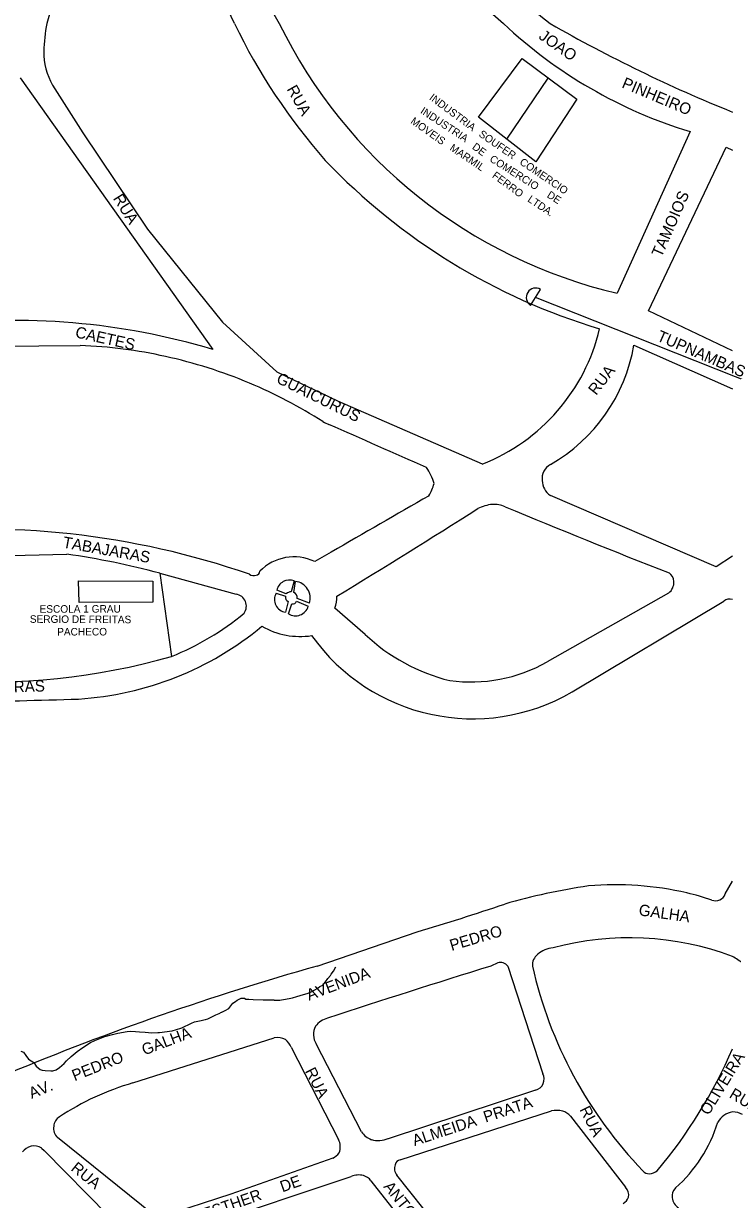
# Model space of a CAD drawing. Extents: x 325709 to 364434, y 7573432 to 7597073.
# Drawn here: x 334105 to 334481, y 7589878 to 7590502 of the extents above; entities that cross this region are included whole.
import ezdxf

# ---------------------------------------------------------------- set-up
doc = ezdxf.new("R2010")
doc.units = 0
for name, color, linetype in [('EDIFEXISTENT', 7, 'Continuous'), ('EDIFIDENTIF', 7, 'Continuous'), ('EDIFOBRAEXIS', 7, 'Continuous'), ('LOGRADOURO', 7, 'Continuous'), ('LOGRADOURO_TEXTO', 7, 'Continuous'), ('TUBO_PEAD_GN_63', 7, 'Continuous')]:
    doc.layers.add(name, color=color, linetype=linetype)

msp = doc.modelspace()

# ---------------------------------------------------------------- linework, layer by layer
at = {"layer": 'EDIFEXISTENT'}
for p, q in [((334346.62, 7590452.22), (334369.77, 7590483.39)), ((334383.42, 7590472.97), (334361.51, 7590440.6)), ((334134.91, 7590194.76), (334134.62, 7590206.35))]:
    msp.add_line(p, q, dxfattribs=at)
for points in [[(334369.77, 7590483.39), (334398.83, 7590461.79), (334377.14, 7590428.62), (334346.62, 7590452.22)], [(334134.62, 7590206.35), (334174.02, 7590206.16), (334173.91, 7590194.97), (334134.91, 7590194.76)]]:
    msp.add_lwpolyline(points, dxfattribs=at)
at = {"layer": 'EDIFOBRAEXIS'}
for p, q in [((334177.64, 7590210.3), (334218.13, 7590199.14)), ((334248.87, 7590206.25), (334247.36, 7590200.44)), ((334248.69, 7590200.01), (334249.59, 7590205.99)), ((334239.33, 7590199.67), (334244.39, 7590198.1)), ((334244.77, 7590199.42), (334239.73, 7590201.23)), ((334245.79, 7590195.33), (334244.32, 7590189.65)), ((334245.89, 7590188.74), (334247.69, 7590194)), ((334250.17, 7590195.47), (334256.42, 7590192.75)), ((334257.04, 7590194.41), (334250.45, 7590196.89))]:
    msp.add_line(p, q, dxfattribs=at)
msp.add_lwpolyline([(334103.98, 7589956.8), (334105.41, 7589956.2), (334106.57, 7589954.44), (334108.11, 7589952.56), (334110.79, 7589950.82), (334112.09, 7589948.81), (334114.13, 7589947.06), (334115.28, 7589946.7), (334116.8, 7589946.59), (334119.84, 7589946.38), (334120.98, 7589946.39), (334122.75, 7589946.92), (334124.5, 7589948.08), (334127.01, 7589950.26), (334128.13, 7589951.67), (334130.63, 7589953.98), (334133.77, 7589956.55), (334136.78, 7589958.74), (334140.93, 7589961.33), (334143.16, 7589962.35), (334148.48, 7589964.52), (334152.5, 7589965.68), (334155.46, 7589966.32), (334160.35, 7589967.14), (334162.38, 7589967.29), (334164.7, 7589967.25), (334166.94, 7589967.09), (334169.97, 7589966.83), (334173.4, 7589966.54), (334176.57, 7589966.71), (334177.58, 7589966.72), (334184.28, 7589967.56), (334188.82, 7589969.01), (334189.32, 7589969.15), (334194.49, 7589971.62), (334196.12, 7589972.27), (334199.66, 7589972.95), (334200.99, 7589973.4), (334201.93, 7589973.48), (334203.07, 7589973.87), (334207.47, 7589975.96), (334209.11, 7589976.74), (334210.37, 7589977.38), (334210.49, 7589977.39), (334212.26, 7589978.29), (334214.27, 7589979.46), (334216.39, 7589982.27), (334217.77, 7589983.05), (334218.77, 7589983.82), (334220.82, 7589984.9), (334221.47, 7589984.92), (334222.62, 7589984.83), (334223.25, 7589984.41), (334223.83, 7589984.26), (334224.97, 7589984.28), (334227.25, 7589984.18), (334232.44, 7589983.99), (334233.96, 7589984.01), (334238.14, 7589983.93), (334238.27, 7589983.81), (334241.31, 7589983.85), (334242.19, 7589983.98), (334242.19, 7589983.98), (334243.2, 7589984.25), (334246.36, 7589984.67), (334248.13, 7589985.07), (334250.28, 7589985.73), (334253.81, 7589986.79), (334255.83, 7589987.32), (334257.21, 7589987.84), (334259.86, 7589989.27), (334261.11, 7589990.04), (334261.74, 7589990.43), (334262.62, 7589991.08), (334264.13, 7589991.85), (334265.63, 7589993.52), (334266.75, 7589995.31), (334268.12, 7589996.97), (334268.49, 7589997.61), (334269.86, 7589999.27), (334271.1, 7590001.56)], dxfattribs=at)
for centre, radius, start, end in [((334246.43, 7590199.87), 6.83, 69.04586, 168.52305), ((334248.43, 7590197.05), 9.01, 342.9405, 82.59361), ((334217.16, 7590192.8), 6.42, 324.82638, 81.31728), ((334245.27, 7590196.37), 6.79, 150.91383, 261.97316), ((334247.46, 7590196.36), 4.08, 91.39637, 131.29954), ((334247.82, 7590197.46), 2.69, 347.83567, 71.12567), ((334246.5, 7590197.43), 2.22, 162.50478, 251.14108), ((334249.6, 7590194.82), 7.13, 238.6196, 343.05626), ((334248.12, 7590196.11), 2.15, 258.46482, 342.71973), ((334131.42, 7590298.28), 142.12, 291.65963, 309.80464)]:
    msp.add_arc(centre, radius, start, end, dxfattribs=at)
at = {"layer": 'LOGRADOURO'}
for p, q in [((334103.58, 7590473.12), (334205.75, 7590328.98)), ((334458.87, 7590444.57), (334420.29, 7590358.78)), ((334436.84, 7590349.56), (334478.03, 7590436.36)), ((334478.03, 7590436.36), (334481.39, 7590434.81)), ((334481.39, 7590328.24), (334436.84, 7590349.56)), ((334074.03, 7590330.57), (334135.47, 7590331.12)), ((334429.09, 7590331.27), (334481.39, 7590308.12)), ((334472.83, 7590213.61), (334384.84, 7590251.61)), ((334005.28, 7590217.34), (334128.35, 7590220.39)), ((334268.63, 7590221.53), (334259.82, 7590216.44)), ((334481.39, 7590219.39), (334472.83, 7590213.61)), ((334177.64, 7590210.3), (334183.88, 7590166.19)), ((334447.54, 7590199.81), (334383.06, 7590163.21)), ((334396.31, 7590147.31), (334476.79, 7590195.49)), ((334286.62, 7590177.8), (334270.53, 7590191.76)), ((334477.59, 7590040.21), (334481.39, 7590046.91)), ((334261.09, 7590001.91), (334314.16, 7590020.07)), ((334356.96, 7590003.69), (334353.24, 7590001.91)), ((334362.27, 7590001.91), (334380.83, 7589944.73)), ((334163.39, 7589939.91), (334238.39, 7589963.91)), ((334247.39, 7589958.91), (334272.39, 7589909.91)), ((334284.6, 7589913.98), (334260.56, 7589960.57)), ((334376.88, 7589936.08), (334298.83, 7589910.34)), ((334305.16, 7589899.17), (334385.36, 7589925.16)), ((334395.51, 7589922.29), (334424.7, 7589884.61)), ((334174.39, 7589869.91), (334123.39, 7589910.91)), ((334191.54, 7589861.11), (334279.19, 7589890.35)), ((334289.65, 7589888.04), (334325.94, 7589841.75)), ((334338.87, 7589846.59), (334303.43, 7589890.9))]:
    msp.add_line(p, q, dxfattribs=at)
for points in [[(334120.8, 7590469.25), (334136.84, 7590443.96), (334171.06, 7590392.9), (334210.93, 7590343.53), (334239.72, 7590317.16), (334271.91, 7590301.84), (334348.7, 7590268.25)], [(334115.01, 7589905.29), (334116.28, 7589904.13), (334150.4, 7589869.41)], [(334269.39, 7589899.91), (334215.39, 7589880.91), (334178.39, 7589868.91)]]:
    msp.add_lwpolyline(points, dxfattribs=at)
for centre, radius, start, end in [((334510.46, 7590668.45), 208.67, 204.96383, 232.94861), ((334492.23, 7590657.97), 204.62, 204.58332, 229.69768), ((329328.93, 7588216.43), 5396.24, 25.05786, 25.7691), ((334895.58, 7590881.05), 756.41, 204.91889, 210.08181), ((334408.78, 7590418.38), 302.86, 152.37806, 163.98985), ((334203.61, 7590485.72), 87.45, 169.3269, 179.10666), ((334507.94, 7590642.57), 322.92, 205.82307, 221.32962), ((334482.04, 7590619.9), 268.32, 206.08708, 256.69612), ((334532.44, 7590685.69), 252.1, 226.80362, 253.03242), ((334773.72, 7591179.9), 781.66, 240.1552, 248.03806), ((334150.35, 7590486.44), 34.18, 178.93076, 210.18781), ((334506.85, 7590659.18), 333.32, 223.59738, 253.27616), ((334101.65, 7589984.05), 360.29, 73.20668, 97.27353), ((334311.25, 7590363.61), 102.46, 291.43904, 346.64691), ((334125.25, 7590073.44), 257.88, 77.57764, 87.72884), ((334339.6, 7590346.65), 90.81, 299.89883, 350.24936), ((334124.45, 7590070.79), 260.65, 67.24627, 77.53352), ((334117.75, 7590059.14), 273.99, 57.69634, 66.89587), ((334277.07, 7590312.98), 25.73, 239.92594, 247.81436), ((324246.49, 7567415.84), 24972.11, 66.211717, 66.341651), ((334388.45, 7590260.73), 8.04, 116.5325, 188.8324), ((334293.18, 7590249.22), 31.16, 16.04736, 33.40089), ((334299.67, 7590263.9), 24.23, 328.99935, 345.49466), ((334389.61, 7590259.37), 9.1, 179.19219, 238.4443), ((902952.58, 6604774), 1137764.59, 119.98545463, 119.98846702), ((331840.2, 7594197.17), 4680.17, 301.29877, 302.37677), ((334355.95, 7590226.13), 20.77, 95.35615, 117.47669), ((334354.79, 7590231.96), 14.86, 66.22919, 93.0144), ((336361.65, 7595077.21), 5229.56, 247.50466, 248.53279), ((334083.02, 7589800.42), 433.3, 70.84917, 96.61031), ((334070.76, 7589813.86), 410.59, 74.91228, 81.93678), ((334248.78, 7590193.68), 25.29, 64.13997, 135.78296), ((334228.46, 7590211.4), 2.2, 279.53311, 357.8455), ((334227.63, 7590214.01), 4.92, 240.00515, 284.05235), ((334443.24, 7590205.42), 7.07, 307.40902, 4.45996), ((334444.34, 7590205.58), 5.96, 3.76536, 54.60766), ((334259.32, 7590196.82), 12.3, 335.71369, 6.00649), ((334479.96, 7590191.63), 4.99, 73.29785, 129.36728), ((334088.14, 7590498.78), 346.09, 245.42225, 286.05921), ((334123.93, 7590312.26), 169.03, 273.59943, 309.6775), ((334252.17, 7590217.61), 40.86, 240.17252, 278.50234), ((334343.62, 7590237.84), 104.75, 215.37606, 300.1982), ((334355.86, 7590251.49), 101.13, 226.78489, 256.02327), ((334342.57, 7590235.17), 82.56, 262.24715, 299.36334), ((334012.91, 7593951.62), 3810, 270.88685, 271.82946), ((334453.46, 7589712.42), 335.49, 98.29644, 106.07232), ((334419.43, 7589878.24), 166.79, 76.91817, 94.94767), ((334430.82, 7589923.91), 119.73, 70.67444, 77.27763), ((334472.29, 7590042.26), 5.68, 251.00294, 338.83761), ((333979.9, 7591153.66), 1181.84, 286.42929, 288.79032), ((334387.74, 7589996.73), 14.95, 95.73358, 130.18579), ((334426.61, 7589859.62), 157.26, 69.61281, 104.87308), ((334382.63, 7590002.31), 7.39, 127.86111, 183.09269), ((334108.63, 7589416.89), 698.01, 57.16367, 57.72086), ((334666.23, 7588574.85), 1483.46, 105.84923, 112.54779), ((335796, 7585343.51), 4876.71, 107.20834, 108.27639), ((334358.14, 7589998.39), 5.43, 40.49343, 102.57185), ((334599.39, 7590052.82), 229.85, 192.7955, 223.95396), ((334269.5, 7589962.85), 11.71, 104.06759, 142.27722), ((334268.88, 7589965.57), 9.71, 152.78327, 211.02963), ((334239.39, 7589951.41), 12.54, 66.50481, 94.57055), ((334235.9, 7589953.42), 12.74, 25.55648, 48.18332), ((334242.14, 7590060.89), 260.41, 319.94749, 336.74722), ((334374.63, 7589941.88), 6.82, 340.73215, 24.65841), ((334204.23, 7589800.19), 145.57, 106.2908, 123.25948), ((334375.6, 7589941.85), 5.9, 282.53863, 337.94648), ((334387.82, 7589911.32), 14.06, 75.57069, 100.10099), ((334388.35, 7589915.61), 9.8, 43.01099, 72.26974), ((334483.18, 7589913.59), 11.08, 99.28044, 150.0142), ((334481.51, 7589914.03), 10.49, 60.14854, 90.67227), ((334127.89, 7589916.41), 6.52, 122.47119, 175.60129), ((334401.24, 7589940.91), 75.55, 311.37309, 343.24194), ((334128.39, 7589915.91), 7.07, 171.8699, 225), ((334294.93, 7589921.6), 12.84, 216.41142, 246.75158), ((334111.44, 7589898.3), 8.27, 104.25823, 143.05573), ((334111.1, 7589899.69), 6.84, 55.07723, 104.33817), ((334265.55, 7589906.02), 7.87, 336.54323, 29.61791), ((334293.47, 7589924.92), 15.53, 256.56923, 290.20581), ((334264.72, 7589908.63), 9.89, 298.20313, 324.51513), ((334305.9, 7589895.71), 3.54, 102.0342, 167.36164), ((334307.91, 7589894.57), 5.79, 160.68703, 219.35189), ((334437.19, 7589896.01), 4.26, 219.76664, 272.75245), ((334437.25, 7589898.21), 6.46, 271.25228, 310.72138), ((334283.32, 7589878.81), 12.26, 78.7196, 109.67059), ((334283.04, 7589882.9), 8.37, 37.85976, 71.34914), ((334420.45, 7589880.5), 5.91, 348.57369, 44.04971), ((334455.26, 7589879.88), 5.96, 133.28655, 188.6132), ((334419.83, 7589881.68), 6.83, 302.24984, 339.84866), ((334457.28, 7589880.23), 8.02, 188.93299, 235.4499)]:
    msp.add_arc(centre, radius, start, end, dxfattribs=at)
at = {"layer": 'TUBO_PEAD_GN_63'}
msp.add_line((334374.28, 7590352.37), (334379.64, 7590360.82), dxfattribs=at)
msp.add_lwpolyline([(334746.83, 7590133.86), (334769.48, 7590200.73), (334376.85, 7590356.52)], dxfattribs=at)
msp.add_arc((334377.02, 7590356.56), 5, 58.36525, 236.84891, dxfattribs=at)

# ---------------------------------------------------------------- texts
at = {"layer": 'EDIFIDENTIF'}
for s, rotation, p in [('INDUSTRIA', 323.28991, (334320.25, 7590461.83)), ('INDUSTRIA', 326.67502, (334315.5, 7590454.59)), ('MOVEIS', 324.77591, (334310.32, 7590449.28)), ('SOUFER', 325.29731, (334346.49, 7590442.39)), ('MARMIL', 325.99876, (334331.06, 7590435.02)), ('DE', 323.45761, (334342.98, 7590435.74)), ('COMERCIO', 327.74865, (334352.21, 7590429.06)), ('COMERCIO', 325.87141, (334368.11, 7590427.55)), ('FERRO', 323.52873, (334353.58, 7590420.52)), ('LTDA.', 326.18838, (334372.37, 7590407.77)), ('DE', 326.84555, (334382.63, 7590410.01)), ('ESCOLA 1 GRAU', 0.13388, (334113.89, 7590189.33)), ('SERGIO DE FREITAS', 359.72814, (334108.73, 7590184.01)), ('PACHECO', 0.07182, (334123.22, 7590177.26))]:
    msp.add_text(s, height=4, rotation=rotation, dxfattribs=at).set_placement(p)
at = {"layer": 'LOGRADOURO_TEXTO'}
for s, rotation, p in [('JOAO', 325.09833, (334378.21, 7590494.15)), ('PINHEIRO', 337.14963, (334422.27, 7590468.1)), ('RUA', 299.3452, (334244.8, 7590467.14)), ('RUA', 302.10325, (334152.64, 7590409.16)), ('TAMOIOS', 66.28465, (334443.73, 7590377.51)), ('CAETES', 347.48481, (334132.48, 7590335.49)), ('TUPNAMBAS', 336.56783, (334440.85, 7590333.89)), ('RUA', 52.03342, (334409.1, 7590304.34)), ('GUAICURUS', 333.66985, (334238.99, 7590311.66)), ('TABAJARAS', 349.83865, (334125.9, 7590223.96)), ('TIMBIRAS', 1.73084, (334078.93, 7590146.45)), ('GALHA', 352.07153, (334431.41, 7590028.85)), ('PEDRO', 16.47671, (334332.44, 7590009.9)), ('AVENIDA', 20.63968, (334256.84, 7589983.52)), ('GALHA', 20.87933, (334169.48, 7589954.45)), ('PEDRO', 21.62105, (334132.48, 7589940.79)), ('OLIVEIRA', 58.26872, (334468.72, 7589922.36)), ('RUA', 297.29674, (334254.49, 7589946.21)), ('AV.', 22.24588, (334109.67, 7589931.38)), ('RUA', 328.98931, (334479.2, 7589932.42)), ('ALMEIDA  PRATA', 18.30144, (334312.78, 7589906.37)), ('RUA', 296.81542, (334400.14, 7589925.83)), ('RUA', 321.20345, (334130.11, 7589893.84)), ('ESTHER     DE', 19.38452, (334201.49, 7589867.33)), ('ANTONIO', 308.64674, (334296.03, 7589884.77))]:
    msp.add_text(s, height=6, rotation=rotation, dxfattribs=at).set_placement(p)

doc.saveas('drawing.dxf')
